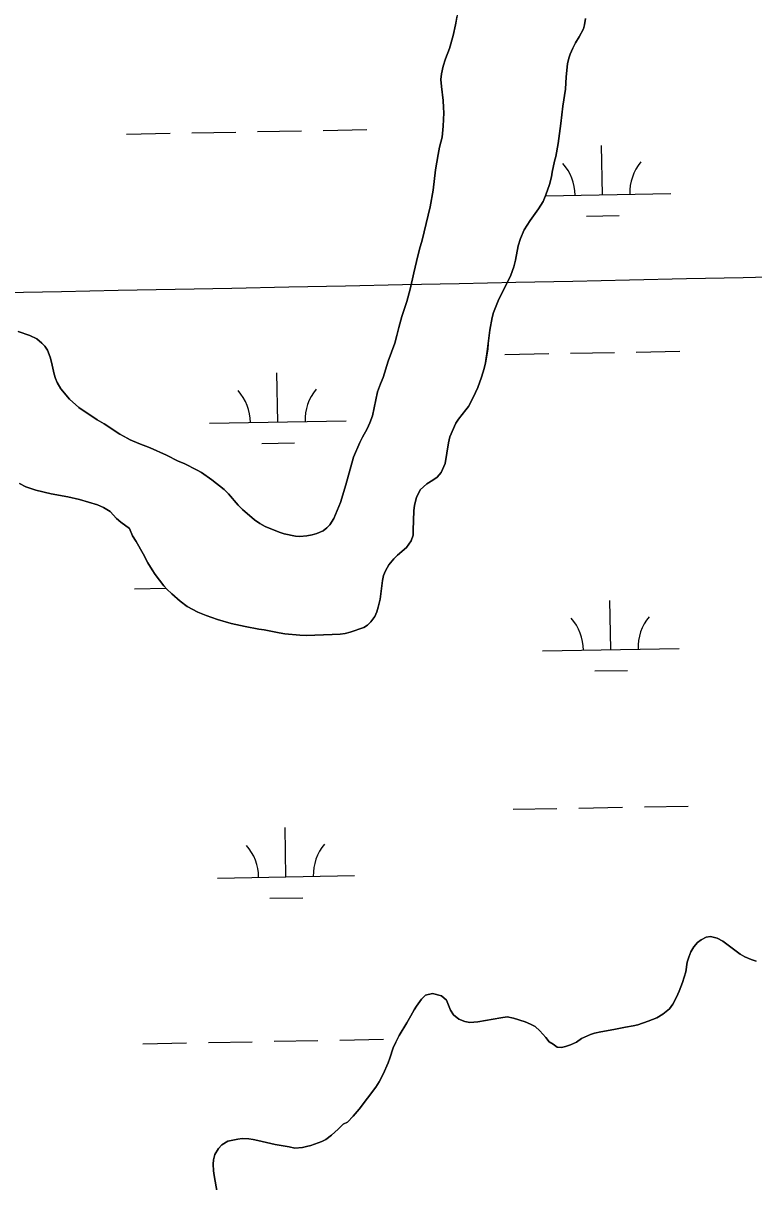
# Model space of a CAD drawing. Extents: x 3957609 to 3995875, y 234277 to 260273.
# Drawn here: x 3986607 to 3987141, y 248605 to 249452 of the extents above; entities that cross this region are included whole.
import ezdxf

# ---------------------------------------------------------------- set-up
doc = ezdxf.new("R2010")
doc.units = 0
for name, color, linetype in [('V-GRID-MAJR', 7, 'Continuous'), ('V-TOPO-SHOR', 7, 'Continuous'), ('V-WETL-SWMP', 7, 'Continuous')]:
    doc.layers.add(name, color=color, linetype=linetype)

msp = doc.modelspace()

# ---------------------------------------------------------------- linework, layer by layer
at = {"layer": 'V-GRID-MAJR'}
msp.add_spline([(3961703.892, 248787.859), (3967022.571, 248887.277), (3972341.236, 248987.469), (3977659.886, 249088.434), (3982978.522, 249190.173), (3988297.143, 249292.685), (3993615.748, 249395.971), (3993615.749, 249395.971)], degree=3, dxfattribs=at)
at = {"layer": 'V-TOPO-SHOR'}
for points in [[(3986862.622, 249165.018), (3986866.305, 249182.52), (3986868.451, 249188.457), (3986870.382, 249193.123), (3986874.04, 249204.999), (3986878.871, 249218.251), (3986880.487, 249223.765), (3986881.892, 249229.493), (3986884.153, 249237.658), (3986887.702, 249248.687), (3986890.18, 249257.596), (3986892.777, 249269.583), (3986894.723, 249277.75), (3986897.094, 249286.872), (3986899.034, 249293.339), (3986904.866, 249317.948), (3986906.933, 249330.044), (3986908.799, 249344.795), (3986910.544, 249356.147), (3986911.627, 249361.454), (3986913.462, 249368.771), (3986914.236, 249376.836), (3986914.701, 249386.603), (3986914.611, 249390.427), (3986914.314, 249395.631), (3986912.975, 249405.721), (3986912.571, 249411.032), (3986913.118, 249415.064), (3986914.31, 249420.582), (3986915.924, 249425.988), (3986918.822, 249433.728), (3986921.621, 249443.167), (3986923.352, 249450.91), (3986924.439, 249457.276)], [(3987018.311, 249455.598), (3987017.656, 249451.035), (3987016.9, 249448.066), (3987013.798, 249442.133), (3987011.018, 249437.791)], [(3987011.018, 249437.791), (3987009.091, 249433.976), (3987007.162, 249429.419), (3987006.089, 249426.449), (3987005.223, 249422.312), (3987004.229, 249412.973), (3987003.662, 249403.952), (3987001.913, 249391.537), (3987000.373, 249378.696), (3986998.403, 249364.051), (3986996.664, 249354.609), (3986995.802, 249351.32), (3986994.069, 249343.153), (3986993.524, 249339.651), (3986992.122, 249334.136), (3986989.439, 249326.714), (3986987.401, 249321.839), (3986983.981, 249316.439), (3986977.788, 249307.864), (3986973.513, 249301.085), (3986970.833, 249294.726), (3986969.219, 249289.317), (3986967.158, 249278.708), (3986966.077, 249273.935), (3986963.822, 249267.786), (3986954.51, 249249.137), (3986952.472, 249244.261), (3986951.182, 249240.657), (3986950.107, 249236.946), (3986948.37, 249227.609), (3986947.162, 249217.952), (3986946.828, 249213.707), (3986945.3, 249203.731), (3986944.327, 249199.594), (3986942.39, 249193.233), (3986939.599, 249185.811), (3986936.277, 249178.287), (3986932.748, 249171.825), (3986930.931, 249169.284), (3986925.596, 249162.509), (3986923.567, 249159.546), (3986919.174, 249149.691), (3986918.095, 249145.341), (3986915.803, 249130.167), (3986912.909, 249123.491), (3986909.814, 249120.105), (3986906.728, 249117.994), (3986902.257, 249115.358), (3986897.461, 249110.811), (3986894.678, 249105.196), (3986893.275, 249099.68), (3986892.832, 249095.435), (3986892.458, 249081.316), (3986892.23, 249077.814), (3986890.938, 249073.571), (3986887.522, 249068.809), (3986880.811, 249062.995), (3986878.144, 249060.457), (3986874.624, 249056.12), (3986872.058, 249051.565), (3986870.663, 249048.171), (3986870.012, 249044.671), (3986868.256, 249030.982), (3986866.854, 249025.148), (3986865.776, 249021.65), (3986864.384, 249018.256), (3986861.287, 249014.34), (3986858.942, 249011.907), (3986856.175, 249010.222), (3986846.392, 249006.863), (3986842.673, 249005.923), (3986838.956, 249005.407), (3986833.115, 249005.006), (3986814.105, 249004.446), (3986809.542, 249004.678), (3986798.61, 249005.677), (3986794.471, 249006.224), (3986783.439, 249008.499), (3986779.512, 249009.046), (3986769.539, 249010.891), (3986759.25, 249013.056), (3986749.175, 249015.964), (3986740.906, 249018.866), (3986734.862, 249021.439), (3986727.131, 249025.61), (3986721.943, 249029.559), (3986715.914, 249034.788), (3986712.211, 249038.306), (3986709.991, 249040.757), (3986703.655, 249049.064), (3986701.439, 249052.366), (3986698.381, 249057.473), (3986695.01, 249064.176), (3986689.736, 249073.009), (3986686.992, 249077.163), (3986684.893, 249082.586), (3986678.542, 249087.284), (3986675.472, 249089.95), (3986670.715, 249094.96), (3986665.844, 249098.058), (3986661.392, 249099.881)], [(3986603.384, 249226.699), (3986612.078, 249223.691), (3986617.165, 249221.334), (3986620.764, 249218.239), (3986622.877, 249216.003), (3986624.882, 249213.021), (3986626.773, 249207.917), (3986627.819, 249204.196), (3986629.802, 249195.482), (3986630.744, 249192.293), (3986631.901, 249189.315), (3986634.748, 249184.632), (3986641.086, 249177.175), (3986647.963, 249171.094), (3986661.2, 249162.015), (3986666.389, 249159.021), (3986677.825, 249151.648), (3986681.534, 249149.617), (3986685.454, 249147.477), (3986691.707, 249144.691), (3986700.081, 249141.578), (3986711.845, 249136.114), (3986720.532, 249131.728), (3986724.88, 249130.116), (3986734.309, 249125.301), (3986737.592, 249123.482), (3986745.217, 249118.141), (3986754.105, 249111.098), (3986757.277, 249107.899), (3986764.359, 249099.697), (3986767.636, 249096.391), (3986771.128, 249093.299), (3986776.418, 249088.818), (3986780.125, 249086.254), (3986784.149, 249084.007), (3986794.326, 249079.825), (3986797.93, 249078.643), (3986806.311, 249076.911), (3986809.389, 249076.686), (3986814.699, 249077.193), (3986818.525, 249077.923), (3986821.82, 249078.865), (3986826.5, 249080.863), (3986829.162, 249082.975), (3986831.507, 249085.301), (3986834.288, 249089.963), (3986839.113, 249101.726), (3986842.988, 249114.453), (3986848.805, 249134.707), (3986853.306, 249145.412), (3986855.34, 249149.441), (3986858.655, 249155.372), (3986860.691, 249159.822), (3986862.622, 249165.018)], [(3986661.392, 249099.881), (3986648.348, 249103.862), (3986639.757, 249105.808), (3986627.661, 249107.981), (3986616.311, 249110.682), (3986609.103, 249113.154), (3986604.546, 249115.507)], [(3987093.899, 248769.039), (3987095.507, 248772.961), (3987097.54, 248776.67), (3987100.207, 248779.738), (3987102.869, 248781.851), (3987106.699, 248783.746), (3987109.675, 248784.266), (3987114.553, 248783.076), (3987118.897, 248780.829), (3987131.599, 248771.329), (3987134.777, 248769.406), (3987139.547, 248767.368), (3987143.258, 248766.08)], [(3986749.094, 248597.064), (3986746.701, 248609.496), (3986746.292, 248612.895), (3986745.993, 248617.782), (3986746.218, 248620.858), (3986747.189, 248624.782), (3986750.072, 248629.126), (3986752.526, 248631.874), (3986756.784, 248634.512), (3986764.116, 248636.075), (3986767.411, 248636.486), (3986772.291, 248636.255), (3986775.369, 248635.817), (3986778.765, 248635.165), (3986791.493, 248632.141), (3986801.784, 248630.4), (3986805.921, 248629.533), (3986811.338, 248629.937), (3986814.421, 248630.562), (3986817.503, 248631.397), (3986825.478, 248634.338), (3986828.456, 248635.813), (3986832.715, 248638.981), (3986837.512, 248643.421), (3986841.137, 248647.122), (3986844.221, 248648.49), (3986848.485, 248652.825), (3986852.753, 248657.904), (3986865.029, 248674.098), (3986867.38, 248677.911), (3986870.376, 248683.631), (3986874.02, 248691.793), (3986875.308, 248695.291), (3986877.673, 248702.715), (3986879.602, 248707.058), (3986882.171, 248711.826), (3986887.835, 248721.04), (3986890.723, 248726.125), (3986892.97, 248730.68), (3986894.68, 248733.328), (3986898.417, 248738.516), (3986901.401, 248741.264), (3986906.503, 248742.624), (3986913.183, 248740.791), (3986916.675, 248737.592), (3986919.618, 248730.361), (3986921.728, 248726.955), (3986925.75, 248723.752), (3986930.096, 248722.142), (3986933.702, 248721.278), (3986939.543, 248721.786), (3986956.437, 248724.794), (3986961.113, 248725.413), (3986965.674, 248724.544), (3986974.156, 248721.751), (3986978.185, 248720.141), (3986981.574, 248718.322), (3986984.96, 248715.23), (3986989.293, 248710.434), (3986991.829, 248707.239), (3986994.794, 248705.529), (3986997.651, 248703.286), (3987000.836, 248702.954), (3987003.812, 248703.685), (3987007.426, 248705.051), (3987011.895, 248707.05), (3987015.407, 248709.586), (3987022.002, 248712.531), (3987024.98, 248713.475), (3987029.549, 248714.517), (3987039.111, 248716.176), (3987043.999, 248717.325), (3987047.719, 248717.841), (3987053.242, 248718.879), (3987056.644, 248719.715), (3987064.297, 248722.232), (3987070.468, 248724.862), (3987075.043, 248727.391), (3987079.837, 248731.301), (3987082.293, 248734.794), (3987084.968, 248739.88), (3987086.897, 248744.226), (3987089.365, 248750.585), (3987091.626, 248758.326), (3987092.822, 248765.435), (3987093.899, 248769.039)]]:
    msp.add_lwpolyline(points, dxfattribs=at)
at = {"layer": 'V-WETL-SWMP'}
for p, q in [((3986682.594, 249371.089), (3986714.589, 249371.671)), ((3986730.586, 249371.962), (3986762.581, 249372.543)), ((3986778.578, 249372.834), (3986810.573, 249373.416)), ((3986826.57, 249373.707), (3986858.565, 249374.289)), ((3987030.775, 249326.67), (3987030.121, 249362.664)), ((3986989.103, 249325.912), (3987080.767, 249327.579)), ((3987019.058, 249311.023), (3987043.054, 249311.459)), ((3986959.478, 249209.922), (3986991.472, 249210.504)), ((3987007.47, 249210.795), (3987039.464, 249211.377)), ((3987055.462, 249211.667), (3987087.457, 249212.249)), ((3986793.285, 249160.463), (3986792.631, 249196.457)), ((3986743.294, 249159.554), (3986843.277, 249161.372)), ((3986781.568, 249144.816), (3986805.564, 249145.252)), ((3986688.642, 249038.469), (3986711.684, 249038.888)), ((3987036.823, 248994.05), (3987036.169, 249030.044)), ((3986986.831, 248993.141), (3987086.815, 248994.959)), ((3987025.106, 248978.403), (3987049.102, 248978.839)), ((3987013.518, 248878.175), (3987045.513, 248878.756)), ((3987061.51, 248879.047), (3987093.505, 248879.629)), ((3986965.526, 248877.302), (3986997.52, 248877.884)), ((3986799.333, 248827.843), (3986798.679, 248863.837)), ((3986749.342, 248826.934), (3986849.325, 248828.752)), ((3986787.616, 248812.196), (3986811.612, 248812.632)), ((3986838.666, 248708.467), (3986870.661, 248709.049)), ((3986694.69, 248705.849), (3986726.685, 248706.431)), ((3986742.682, 248706.722), (3986774.677, 248707.303)), ((3986790.674, 248707.594), (3986822.669, 248708.176))]:
    msp.add_line(p, q, dxfattribs=at)
for points in [[(3986925.961, 249466.188), (3986923.351, 249450.91), (3986921.621, 249443.166), (3986918.822, 249433.728), (3986915.923, 249425.989), (3986914.309, 249420.581), (3986913.118, 249415.065), (3986912.571, 249411.032), (3986912.974, 249405.722), (3986914.313, 249395.63), (3986914.611, 249390.426), (3986914.701, 249386.603), (3986914.237, 249376.837), (3986913.461, 249368.771), (3986911.626, 249361.453), (3986910.543, 249356.148), (3986908.798, 249344.795), (3986906.933, 249330.044), (3986904.866, 249317.949), (3986899.033, 249293.34), (3986897.095, 249286.871), (3986894.722, 249277.75), (3986892.778, 249269.583), (3986890.181, 249257.596), (3986887.703, 249248.687), (3986884.154, 249237.659), (3986881.891, 249229.493), (3986880.487, 249223.765), (3986878.872, 249218.251), (3986874.041, 249204.999), (3986870.382, 249193.122), (3986868.452, 249188.458), (3986866.305, 249182.521), (3986862.623, 249165.018)], [(3987009.092, 249433.976), (3987011.019, 249437.791), (3987013.797, 249442.133), (3987016.9, 249448.066), (3987017.655, 249451.036), (3987018.311, 249455.598)], [(3986648.349, 249103.863), (3986661.392, 249099.882), (3986665.844, 249098.058), (3986670.715, 249094.96), (3986675.472, 249089.95), (3986678.541, 249087.283), (3986684.892, 249082.586), (3986686.993, 249077.162), (3986689.737, 249073.01), (3986695.01, 249064.176), (3986698.38, 249057.474), (3986701.438, 249052.365), (3986703.655, 249049.064), (3986709.991, 249040.757), (3986712.211, 249038.306), (3986715.913, 249034.787), (3986721.943, 249029.56), (3986727.13, 249025.611), (3986734.863, 249021.438), (3986740.905, 249018.866), (3986749.175, 249015.965), (3986759.249, 249013.057), (3986769.539, 249010.892), (3986779.512, 249009.046), (3986783.439, 249008.5), (3986794.471, 249006.225), (3986798.61, 249005.677), (3986809.542, 249004.677), (3986814.106, 249004.446), (3986833.114, 249005.006), (3986838.955, 249005.407), (3986842.673, 249005.923), (3986846.393, 249006.863), (3986856.175, 249010.221), (3986858.942, 249011.908), (3986861.288, 249014.341), (3986864.383, 249018.257), (3986865.777, 249021.649), (3986866.853, 249025.148), (3986868.257, 249030.982), (3986870.012, 249044.671), (3986870.663, 249048.172), (3986872.057, 249051.564), (3986874.624, 249056.119), (3986878.145, 249060.458), (3986880.81, 249062.995), (3986887.522, 249068.808), (3986890.939, 249073.571), (3986892.231, 249077.813), (3986892.457, 249081.316), (3986892.833, 249095.436), (3986893.275, 249099.681), (3986894.678, 249105.196), (3986897.461, 249110.812), (3986902.258, 249115.358), (3986906.728, 249117.994), (3986909.815, 249120.105), (3986912.908, 249123.49), (3986915.802, 249130.167), (3986918.094, 249145.341), (3986919.173, 249149.69), (3986923.566, 249159.546), (3986925.596, 249162.51), (3986930.932, 249169.284), (3986932.747, 249171.825), (3986936.277, 249178.287), (3986939.599, 249185.812), (3986942.39, 249193.233), (3986944.327, 249199.595), (3986945.3, 249203.732), (3986946.827, 249213.706), (3986947.162, 249217.952), (3986948.37, 249227.609), (3986950.106, 249236.945), (3986951.183, 249240.657), (3986952.472, 249244.261), (3986954.509, 249249.137), (3986963.822, 249267.786), (3986966.077, 249273.935), (3986967.158, 249278.708), (3986969.219, 249289.317), (3986970.833, 249294.725), (3986973.513, 249301.085), (3986977.788, 249307.863), (3986983.981, 249316.438), (3986987.401, 249321.839), (3986989.438, 249326.714), (3986992.122, 249334.136), (3986993.525, 249339.651), (3986994.07, 249343.152), (3986995.802, 249351.321), (3986996.665, 249354.609), (3986998.402, 249364.051), (3987000.373, 249378.695), (3987001.912, 249391.536), (3987003.661, 249403.951), (3987004.229, 249412.974), (3987005.222, 249422.313), (3987006.088, 249426.45), (3987007.162, 249429.419), (3987009.092, 249433.976)], [(3986862.623, 249165.018), (3986860.691, 249159.823), (3986858.656, 249155.372), (3986855.34, 249149.44), (3986853.306, 249145.413), (3986848.804, 249134.708), (3986842.988, 249114.453), (3986839.114, 249101.727), (3986834.288, 249089.962), (3986831.508, 249085.301), (3986829.163, 249082.975), (3986826.5, 249080.863), (3986821.82, 249078.864), (3986818.525, 249077.922), (3986814.7, 249077.194), (3986809.389, 249076.685), (3986806.311, 249076.91), (3986797.93, 249078.643), (3986794.325, 249079.826), (3986784.149, 249084.008), (3986780.124, 249086.254), (3986776.418, 249088.817), (3986767.637, 249096.391), (3986764.359, 249099.696), (3986757.278, 249107.9), (3986754.106, 249111.098), (3986745.216, 249118.142), (3986737.593, 249123.482), (3986734.309, 249125.3), (3986724.88, 249130.116), (3986720.533, 249131.727), (3986711.845, 249136.115), (3986700.081, 249141.578), (3986691.706, 249144.691), (3986685.453, 249147.477), (3986677.826, 249151.649), (3986666.389, 249159.021), (3986661.199, 249162.015), (3986647.964, 249171.094), (3986641.087, 249177.174), (3986634.747, 249184.632), (3986631.9, 249189.315), (3986630.744, 249192.293), (3986629.801, 249195.482), (3986627.819, 249204.196), (3986626.773, 249207.917), (3986624.883, 249213.021), (3986622.877, 249216.002), (3986620.763, 249218.24), (3986617.166, 249221.334), (3986612.079, 249223.69), (3986603.385, 249226.699)], [(3986604.546, 249115.508), (3986609.102, 249113.154), (3986616.312, 249110.683), (3986627.661, 249107.982), (3986639.756, 249105.809), (3986648.349, 249103.863)], [(3987143.257, 248766.079), (3987139.546, 248767.368), (3987134.777, 248769.405), (3987131.599, 248771.329), (3987118.897, 248780.83), (3987114.553, 248783.077), (3987109.674, 248784.265), (3987106.699, 248783.746), (3987102.869, 248781.851), (3987100.207, 248779.738), (3987097.54, 248776.67), (3987095.507, 248772.962), (3987093.899, 248769.04), (3987092.822, 248765.435), (3987091.626, 248758.326), (3987089.364, 248750.585), (3987086.897, 248744.225), (3987084.968, 248739.879), (3987082.293, 248734.794), (3987079.837, 248731.3), (3987075.043, 248727.391), (3987070.467, 248724.862), (3987064.298, 248722.233), (3987056.644, 248719.716), (3987053.243, 248718.88), (3987047.718, 248717.841), (3987044, 248717.325), (3987039.111, 248716.177), (3987029.549, 248714.517), (3987024.979, 248713.474), (3987022.002, 248712.531), (3987015.408, 248709.585), (3987011.894, 248707.051), (3987007.426, 248705.052), (3987003.811, 248703.686), (3987000.835, 248702.955)], [(3987000.835, 248702.955), (3986997.651, 248703.287), (3986994.794, 248705.528), (3986991.828, 248707.239), (3986989.293, 248710.434), (3986984.959, 248715.23), (3986981.574, 248718.323), (3986978.184, 248720.141), (3986974.156, 248721.75), (3986965.674, 248724.545), (3986961.112, 248725.413), (3986956.438, 248724.795), (3986939.544, 248721.785), (3986933.702, 248721.278), (3986930.096, 248722.142), (3986925.749, 248723.752), (3986921.728, 248726.954), (3986919.618, 248730.36), (3986916.675, 248737.592), (3986913.184, 248740.791), (3986906.503, 248742.623), (3986901.401, 248741.264), (3986898.417, 248738.515), (3986894.68, 248733.328), (3986892.97, 248730.681), (3986890.722, 248726.125), (3986887.835, 248721.04), (3986882.17, 248711.826), (3986879.603, 248707.059), (3986877.674, 248702.714), (3986875.308, 248695.291), (3986874.02, 248691.793), (3986870.376, 248683.632), (3986867.38, 248677.911), (3986865.029, 248674.098), (3986852.753, 248657.904), (3986848.486, 248652.825), (3986844.221, 248648.489), (3986841.137, 248647.122), (3986837.512, 248643.42), (3986832.716, 248638.981), (3986828.456, 248635.813), (3986825.477, 248634.339), (3986817.502, 248631.398), (3986814.42, 248630.561), (3986811.338, 248629.937), (3986805.922, 248629.534), (3986801.785, 248630.4), (3986791.493, 248632.141), (3986778.765, 248635.166), (3986775.37, 248635.817), (3986772.292, 248636.254), (3986767.41, 248636.486), (3986764.116, 248636.075), (3986756.784, 248634.512), (3986752.527, 248631.875), (3986750.073, 248629.125), (3986747.189, 248624.783), (3986746.218, 248620.859), (3986745.993, 248617.781), (3986746.291, 248612.896), (3986746.702, 248609.496), (3986749.094, 248597.064)]]:
    msp.add_lwpolyline(points, dxfattribs=at)
for centre, start, end in [((3986975.533, 249326.14), 0.269879, 41.813537), ((3987086, 249328.149), 140.269876, 181.813534), ((3986848.511, 249161.942), 140.269876, 181.813534), ((3986738.043, 249159.933), 0.269879, 41.813537), ((3986981.581, 248993.52), 0.269879, 41.813537), ((3987092.048, 248995.529), 140.269876, 181.813534), ((3986744.091, 248827.313), 0.269879, 41.813537), ((3986854.559, 248829.322), 140.269876, 181.813534)]:
    msp.add_arc(centre, 35.246, start, end, dxfattribs=at)

doc.saveas('drawing.dxf')
